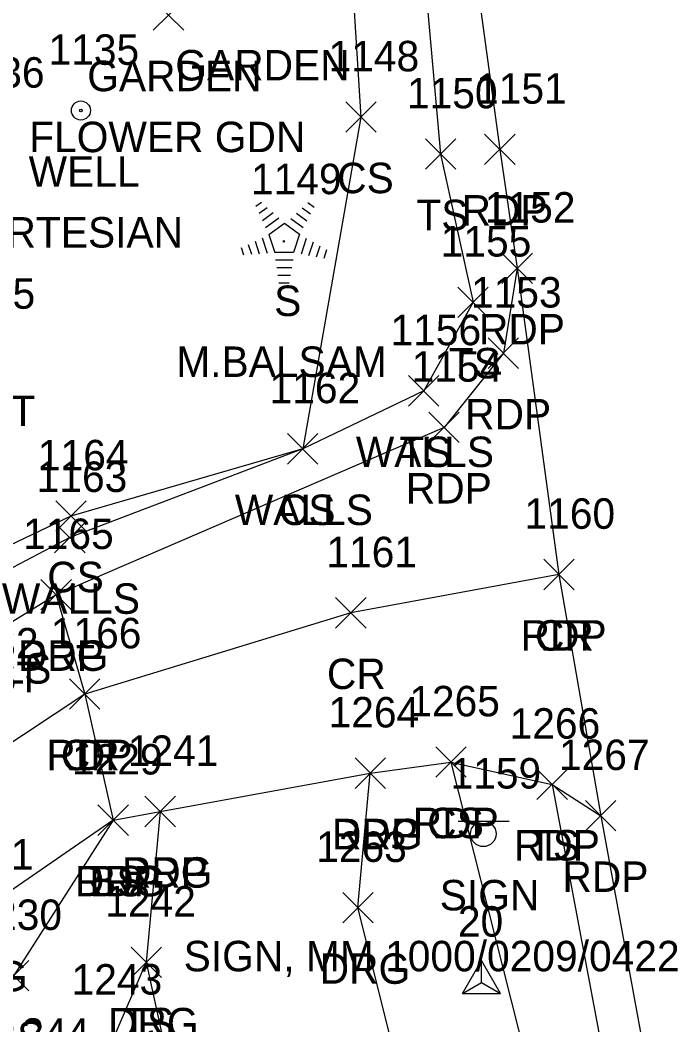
# Model space of a CAD drawing. Extents: x 1512665 to 1513714, y 110636 to 112816.
# Drawn here: x 1513164.2 to 1513207.4, y 110953.1 to 111019.1 of the extents above; entities that cross this region are included whole.
import ezdxf

# ---------------------------------------------------------------- set-up
doc = ezdxf.new("R2010")
doc.units = 0
for name, color, linetype in [('C_I', 7, 'Continuous'), ('CPSM', 7, 'Continuous'), ('L_A', 7, 'Continuous'), ('L_C', 7, 'Continuous'), ('L_I', 7, 'Continuous'), ('L_TIC', 7, 'Continuous'), ('LELB', 7, 'Continuous'), ('LTC', 7, 'Continuous'), ('LWS', 7, 'Continuous'), ('P_A', 7, 'Continuous'), ('P_I', 7, 'Continuous'), ('P_TIC', 7, 'Continuous'), ('PET', 7, 'Continuous'), ('PEU', 7, 'Continuous'), ('PRC', 7, 'Continuous'), ('R_A', 7, 'Continuous'), ('R_I', 7, 'Continuous'), ('R_TIC', 7, 'Continuous'), ('RDG', 7, 'Continuous'), ('S_A', 7, 'Continuous'), ('S_C', 7, 'Continuous'), ('S_I', 7, 'Continuous'), ('SSGN', 7, 'Continuous'), ('U_A', 7, 'Continuous'), ('U_C', 7, 'Continuous'), ('U_I', 7, 'Continuous'), ('UWW', 7, 'Continuous')]:
    doc.layers.add(name, color=color, linetype=linetype)

msp = doc.modelspace()

# ---------------------------------------------------------------- linework, layer by layer
at = {"layer": 'CPSM'}
for p, q in [((1513193.19, 110955.176), (1513194.44, 110957.341)), ((1513195.69, 110955.176), (1513194.44, 110957.341)), ((1513194.441, 110955.897), (1513194.44, 110957.341)), ((1513193.19, 110955.176), (1513194.441, 110955.897)), ((1513194.441, 110955.897), (1513194.441, 110955.897)), ((1513194.441, 110955.897), (1513195.69, 110955.176)), ((1513193.19, 110955.176), (1513195.69, 110955.176))]:
    msp.add_line(p, q, dxfattribs=at)
at = {"layer": 'L_TIC'}
for points in [[(1513172.89, 111018.403), (1513174.89, 111020.403)], [(1513174.89, 111018.403), (1513172.89, 111020.403)], [(1513185.524, 111011.71), (1513187.524, 111013.71)], [(1513187.524, 111011.71), (1513185.524, 111013.71)], [(1513190.756, 111009.28), (1513192.756, 111011.28)], [(1513192.756, 111009.28), (1513190.756, 111011.28)], [(1513192.885, 110999.55), (1513194.885, 111001.55)], [(1513194.885, 110999.55), (1513192.885, 111001.55)], [(1513189.646, 110993.729), (1513191.646, 110995.729)], [(1513191.646, 110993.729), (1513189.646, 110995.729)], [(1513189.646, 110993.729), (1513191.646, 110995.729)], [(1513191.646, 110993.729), (1513189.646, 110995.729)], [(1513181.7, 110989.922), (1513183.7, 110991.922)], [(1513183.7, 110989.922), (1513181.7, 110991.922)], [(1513181.7, 110989.922), (1513183.7, 110991.922)], [(1513183.7, 110989.922), (1513181.7, 110991.922)], [(1513166.492, 110985.513), (1513168.492, 110987.513)], [(1513168.492, 110985.513), (1513166.492, 110987.513)], [(1513166.412, 110984.094), (1513168.412, 110986.094)], [(1513168.412, 110984.094), (1513166.412, 110986.094)], [(1513191.436, 110969.362), (1513193.436, 110971.362)], [(1513193.436, 110969.362), (1513191.436, 110971.362)], [(1513198.079, 110967.897), (1513200.079, 110969.897)], [(1513200.079, 110967.897), (1513198.079, 110969.897)], [(1513169.256, 110965.545), (1513171.256, 110967.545)], [(1513171.256, 110965.545), (1513169.256, 110967.545)], [(1513171.434, 110956.218), (1513173.434, 110958.218)], [(1513173.434, 110956.218), (1513171.434, 110958.218)], [(1513162.734, 110955.336), (1513164.734, 110957.336)], [(1513164.734, 110955.336), (1513162.734, 110957.336)]]:
    msp.add_lwpolyline(points, dxfattribs=at)
at = {"layer": 'LELB'}
for points in [[(1513170.214, 111130.816), (1513170.8, 111112.207), (1513173.531, 111089.539), (1513174.355, 111074.616), (1513179.798, 111058.724), (1513184.877, 111038.844), (1513186.524, 111012.71), (1513182.7, 110990.922), (1513167.492, 110986.513), (1513158.395, 110982.164)], [(1513177.696, 111131.29), (1513178.538, 111113.909), (1513180.617, 111092.198), (1513182.065, 111075.11), (1513189.147, 111039.495), (1513191.756, 111010.28), (1513193.885, 111000.55), (1513190.646, 110994.729)], [(1513192.436, 110970.362), (1513199.85, 110941.003), (1513205.088, 110910.09), (1513211.148, 110889.332), (1513207.136, 110888.269), (1513202.186, 110882.032)], [(1513199.079, 110968.897), (1513204.158, 110941.897), (1513211.032, 110910.298), (1513214.772, 110890.324), (1513221.106, 110860.789), (1513225.664, 110841.846), (1513234.536, 110808.65), (1513239.208, 110788.355), (1513247.657, 110759.738)], [(1513170.256, 110966.545), (1513163.734, 110956.336), (1513153.705, 110948.629), (1513145.632, 110941.632), (1513136.917, 110929.291), (1513137.681, 110919.391), (1513140.02, 110909.272)], [(1513172.434, 110957.218), (1513170.223, 110952.095), (1513165.443, 110948.537), (1513158.429, 110944.345), (1513155.121, 110946.397)]]:
    msp.add_lwpolyline(points, dxfattribs=at)
at = {"layer": 'LTC'}
for p, q in [((1513179.635, 111006.854), (1513179.99, 111007.111)), ((1513179.845, 111006.388), (1513180.374, 111006.772)), ((1513183.033, 111007.094), (1513183.453, 111006.789)), ((1513180.054, 111005.922), (1513180.758, 111006.434)), ((1513182.291, 111006.397), (1513182.971, 111005.904)), ((1513182.662, 111006.746), (1513183.212, 111006.347)), ((1513180.264, 111005.457), (1513181.142, 111006.094)), ((1513180.488, 111005.002), (1513181.5, 111005.736)), ((1513181.5, 111005.736), (1513182.497, 111005.011)), ((1513181.92, 111006.049), (1513182.73, 111005.46)), ((1513180.488, 111005.002), (1513180.876, 111003.808)), ((1513182.497, 111005.011), (1513182.106, 111003.808)), ((1513178.668, 111004.133), (1513178.82, 111003.665)), ((1513179.123, 111004.349), (1513179.335, 111003.698)), ((1513179.578, 111004.566), (1513179.85, 111003.731)), ((1513180.034, 111004.782), (1513180.365, 111003.763)), ((1513182.935, 111004.74), (1513182.597, 111003.701)), ((1513183.379, 111004.49), (1513183.092, 111003.605)), ((1513183.824, 111004.24), (1513183.587, 111003.51)), ((1513182.106, 111003.808), (1513180.876, 111003.808)), ((1513184.268, 111003.989), (1513184.081, 111003.415)), ((1513182.068, 111003.308), (1513180.923, 111003.308)), ((1513181.984, 111002.808), (1513180.996, 111002.808)), ((1513181.9, 111002.308), (1513181.068, 111002.308)), ((1513181.816, 111001.808), (1513181.141, 111001.808))]:
    msp.add_line(p, q, dxfattribs=at)
at = {"layer": 'LWS'}
msp.add_lwpolyline([(1513190.646, 110994.729), (1513182.7, 110990.922), (1513167.412, 110985.094), (1513158.665, 110980.511)], dxfattribs=at)
at = {"layer": 'P_TIC'}
for points in [[(1513194.641, 111009.584), (1513196.641, 111011.584)], [(1513196.641, 111009.584), (1513194.641, 111011.584)], [(1513195.783, 111001.78), (1513197.783, 111003.78)], [(1513197.783, 111001.78), (1513195.783, 111003.78)], [(1513195.783, 111001.78), (1513197.783, 111003.78)], [(1513197.783, 111001.78), (1513195.783, 111003.78)], [(1513194.875, 110996.202), (1513196.875, 110998.202)], [(1513196.875, 110996.202), (1513194.875, 110998.202)], [(1513190.981, 110991.336), (1513192.981, 110993.336)], [(1513192.981, 110991.336), (1513190.981, 110993.336)], [(1513198.52, 110981.675), (1513200.52, 110983.675)], [(1513200.52, 110981.675), (1513198.52, 110983.675)], [(1513198.52, 110981.675), (1513200.52, 110983.675)], [(1513200.52, 110981.675), (1513198.52, 110983.675)], [(1513165.519, 110980.347), (1513167.519, 110982.347)], [(1513167.519, 110980.347), (1513165.519, 110982.347)], [(1513165.519, 110980.347), (1513167.519, 110982.347)], [(1513167.519, 110980.347), (1513165.519, 110982.347)], [(1513184.86, 110979.154), (1513186.86, 110981.154)], [(1513186.86, 110979.154), (1513184.86, 110981.154)], [(1513167.393, 110973.825), (1513169.393, 110975.825)], [(1513169.393, 110973.825), (1513167.393, 110975.825)], [(1513167.393, 110973.825), (1513169.393, 110975.825)], [(1513169.393, 110973.825), (1513167.393, 110975.825)], [(1513191.436, 110969.362), (1513193.436, 110971.362)], [(1513193.436, 110969.362), (1513191.436, 110971.362)], [(1513186.138, 110968.633), (1513188.138, 110970.633)], [(1513188.138, 110968.633), (1513186.138, 110970.633)], [(1513198.079, 110967.897), (1513200.079, 110969.897)], [(1513200.079, 110967.897), (1513198.079, 110969.897)], [(1513172.343, 110966.111), (1513174.343, 110968.111)], [(1513174.343, 110966.111), (1513172.343, 110968.111)], [(1513169.256, 110965.545), (1513171.256, 110967.545)], [(1513171.256, 110965.545), (1513169.256, 110967.545)], [(1513169.256, 110965.545), (1513171.256, 110967.545)], [(1513171.256, 110965.545), (1513169.256, 110967.545)], [(1513201.263, 110965.835), (1513203.263, 110967.835)], [(1513203.263, 110965.835), (1513201.263, 110967.835)], [(1513201.263, 110965.835), (1513203.263, 110967.835)], [(1513203.263, 110965.835), (1513201.263, 110967.835)]]:
    msp.add_lwpolyline(points, dxfattribs=at)
at = {"layer": 'PET'}
for points in [[(1513181.776, 111131.319), (1513183.338, 111114.054), (1513184.43, 111101.236), (1513188.028, 111069.406), (1513191.639, 111039.849), (1513195.641, 111010.584), (1513196.783, 111002.78), (1513199.52, 110982.675), (1513202.263, 110966.835), (1513206.801, 110942.098), (1513212.833, 110910.789), (1513216.968, 110890.917), (1513223.708, 110861.112), (1513236.039, 110809.069), (1513241.458, 110788.527), (1513249.294, 110760.242)], [(1513196.783, 111002.78), (1513195.875, 110997.202), (1513191.981, 110992.336), (1513166.519, 110981.347), (1513168.393, 110974.825), (1513170.256, 110966.545), (1513173.343, 110967.111), (1513187.138, 110969.633), (1513192.436, 110970.362), (1513199.079, 110968.897), (1513202.263, 110966.835)]]:
    msp.add_lwpolyline(points, dxfattribs=at)
at = {"layer": 'PEU'}
for points in [[(1513166.519, 110981.347), (1513152.909, 110972.975), (1513141.651, 110962.521), (1513132.856, 110956.743), (1513121.044, 110940.287), (1513117.581, 110922.155), (1513113.236, 110898.634), (1513114.597, 110873.193), (1513114.571, 110845.124), (1513110.002, 110827.884), (1513105.721, 110820.37), (1513100.887, 110809.465), (1513086.517, 110797.2)], [(1513170.256, 110966.545), (1513161.211, 110960.303), (1513151.369, 110951.546), (1513143.018, 110943.811), (1513133.251, 110931.043), (1513127.426, 110919.762), (1513124.626, 110897.943), (1513124.876, 110872.667), (1513125.902, 110844.176), (1513126.27, 110821.797), (1513120.028, 110808.377), (1513110.828, 110798.027), (1513092.487, 110788.311), (1513089.551, 110792.994), (1513086.517, 110797.2)]]:
    msp.add_lwpolyline(points, dxfattribs=at)
at = {"layer": 'PRC'}
msp.add_lwpolyline([(1513199.52, 110982.675), (1513185.86, 110980.154), (1513168.393, 110974.825), (1513156.296, 110966.817), (1513145.568, 110957.841), (1513135.79, 110952.04), (1513127.966, 110935.792), (1513122.325, 110921.104), (1513118.394, 110897.939), (1513119.913, 110872.756), (1513120.726, 110844.828), (1513118.948, 110825.045), (1513112.521, 110813.651), (1513105.713, 110804.091), (1513089.551, 110792.994)], dxfattribs=at)
at = {"layer": 'R_TIC'}
for points in [[(1513165.519, 110980.347), (1513167.519, 110982.347)], [(1513167.519, 110980.347), (1513165.519, 110982.347)], [(1513186.138, 110968.633), (1513188.138, 110970.633)], [(1513188.138, 110968.633), (1513186.138, 110970.633)], [(1513172.343, 110966.111), (1513174.343, 110968.111)], [(1513174.343, 110966.111), (1513172.343, 110968.111)], [(1513172.343, 110966.111), (1513174.343, 110968.111)], [(1513174.343, 110966.111), (1513172.343, 110968.111)], [(1513169.256, 110965.545), (1513171.256, 110967.545)], [(1513171.256, 110965.545), (1513169.256, 110967.545)], [(1513185.328, 110959.802), (1513187.328, 110961.802)], [(1513187.328, 110959.802), (1513185.328, 110961.802)], [(1513171.434, 110956.218), (1513173.434, 110958.218)], [(1513173.434, 110956.218), (1513171.434, 110958.218)]]:
    msp.add_lwpolyline(points, dxfattribs=at)
at = {"layer": 'RDG'}
msp.add_lwpolyline([(1513173.343, 110967.111), (1513172.434, 110957.218), (1513176.526, 110938.447), (1513182.222, 110921.816), (1513188.691, 110896.596), (1513200.033, 110899.826), (1513195.606, 110921.773), (1513191.104, 110941.677), (1513186.328, 110960.802), (1513187.138, 110969.633)], dxfattribs=at)
at = {"layer": 'SSGN'}
for p, q in [((1513192.912, 110966.475), (1513196.246, 110966.475)), ((1513194.559, 110965.642), (1513194.559, 110965.642))]:
    msp.add_line(p, q, dxfattribs=at)
msp.add_circle((1513194.559, 110965.642), 0.833, dxfattribs=at)
at = {"layer": 'UWW'}
for radius in [0.625, 0.0833]:
    msp.add_circle((1513168.143, 111013.139), radius, dxfattribs=at)

# ---------------------------------------------------------------- texts
at = {"layer": 'C_I'}
msp.add_text('20', height=2, dxfattribs=at).set_placement((1513192.889, 110958.897))
at = {"layer": 'L_A'}
for s, p in [('GARDEN', (1513174.341, 111015.11)), ('GARDEN', (1513174.341, 111015.11)), ('GARDEN', (1513168.559, 111014.403)), ('CS', (1513184.965, 111007.71)), ('TS', (1513190.165, 111005.28)), ('S', (1513180.826, 110999.645)), ('TS', (1513192.294, 110995.55)), ('WALLS', (1513186.189, 110989.729)), ('TS', (1513189.056, 110989.729)), ('WALLS', (1513178.243, 110985.922)), ('CS', (1513181.141, 110985.922)), ('CS', (1513165.933, 110981.513)), ('WALLS', (1513162.955, 110980.094)), ('CS', (1513190.877, 110965.362)), ('TS', (1513197.489, 110963.897)), ('BS', (1513168.697, 110961.545)), ('TS', (1513170.843, 110952.218)), ('BS', (1513162.175, 110951.336))]:
    msp.add_text(s, height=2, dxfattribs=at).set_placement(p)
at = {"layer": 'L_C'}
for s, p in [('FLOWER GDN', (1513164.748, 111010.403)), ('M.BALSAM', (1513174.401, 110995.645))]:
    msp.add_text(s, height=2, dxfattribs=at).set_placement(p)
at = {"layer": 'L_I'}
for s, p in [('1148', (1513184.398, 111015.71)), ('1136', (1513159.807, 111014.639)), ('1150', (1513189.543, 111013.28)), ('1149', (1513179.306, 111007.645)), ('1155', (1513191.759, 111003.55)), ('1175', (1513159.193, 111000.122)), ('1156', (1513188.465, 110997.729)), ('1156', (1513188.465, 110997.729)), ('1162', (1513180.527, 110993.922)), ('1162', (1513180.527, 110993.922)), ('1164', (1513165.319, 110989.513)), ('1163', (1513165.239, 110988.094)), ('1265', (1513189.696, 110973.362)), ('1266', (1513196.284, 110971.897)), ('1229', (1513167.555, 110969.545)), ('1242', (1513169.741, 110960.218)), ('1230', (1513160.954, 110959.336)), ('1243', (1513167.53, 110955.095)), ('1243', (1513167.53, 110955.095)), ('1244', (1513162.75, 110951.537))]:
    msp.add_text(s, height=2, dxfattribs=at).set_placement(p)
at = {"layer": 'LTC'}
msp.add_text('.', height=1.037, rotation=270, dxfattribs=at).set_placement((1513181.383, 111004.749))
at = {"layer": 'P_A'}
for s, p in [('RDP', (1513193.129, 111005.584)), ('RDP', (1513194.271, 110997.78)), ('RDP', (1513194.271, 110997.78)), ('RDP', (1513193.363, 110992.202)), ('RDP', (1513189.469, 110987.336)), ('RDP', (1513197.008, 110977.675)), ('CR', (1513197.953, 110977.675)), ('RDG', (1513164.007, 110976.347)), ('RDP', (1513164.007, 110976.347)), ('CR', (1513184.293, 110975.154)), ('RDP', (1513165.881, 110969.825)), ('CR', (1513166.826, 110969.825)), ('RDP', (1513189.925, 110965.362)), ('RDP', (1513184.626, 110964.633)), ('RDP', (1513196.567, 110963.897)), ('RDP', (1513170.831, 110962.111)), ('RDG', (1513167.744, 110961.545)), ('RDP', (1513167.744, 110961.545)), ('RDP', (1513199.751, 110961.835)), ('RDP', (1513199.751, 110961.835)), ('RDG', (1513158.7, 110955.303))]:
    msp.add_text(s, height=2, dxfattribs=at).set_placement(p)
at = {"layer": 'P_I'}
for s, p in [('1151', (1513194.082, 111013.584)), ('1152', (1513194.657, 111005.78)), ('1152', (1513194.657, 111005.78)), ('1153', (1513193.749, 111000.202)), ('1154', (1513189.855, 110995.336)), ('1160', (1513197.26, 110985.675)), ('1160', (1513197.26, 110985.675)), ('1165', (1513164.346, 110984.347)), ('1165', (1513164.346, 110984.347)), ('1161', (1513184.254, 110983.154)), ('1166', (1513166.164, 110977.825)), ('1166', (1513166.164, 110977.825)), ('1265', (1513189.696, 110973.362)), ('1264', (1513184.398, 110972.633)), ('1266', (1513196.284, 110971.897)), ('1241', (1513171.217, 110970.111)), ('1267', (1513199.522, 110969.835)), ('1267', (1513199.522, 110969.835)), ('1229', (1513167.555, 110969.545)), ('1229', (1513167.555, 110969.545)), ('1231', (1513159.085, 110963.303))]:
    msp.add_text(s, height=2, dxfattribs=at).set_placement(p)
at = {"layer": 'R_A'}
for s, p in [('SWS WALLS1 ST BS1 ST', (1513133.648, 110992.419)), ('SWS CS TS2', (1513149.166, 110977.164)), ('DRG', (1513164.007, 110976.347)), ('SWS WALLS', (1513150.303, 110975.511)), ('SWS WALLS ST', (1513145.48, 110974.943)), ('DRG', (1513184.626, 110964.633)), ('DRG', (1513170.831, 110962.111)), ('DRP', (1513170.831, 110962.111)), ('DRG', (1513167.744, 110961.545)), ('DRG', (1513183.816, 110955.802)), ('DRG', (1513169.922, 110952.218))]:
    msp.add_text(s, height=2, dxfattribs=at).set_placement(p)
at = {"layer": 'R_I'}
for s, p in [('1165', (1513164.346, 110984.347)), ('1264', (1513184.398, 110972.633)), ('1241', (1513171.217, 110970.111)), ('1241', (1513171.217, 110970.111)), ('1229', (1513167.555, 110969.545)), ('1263', (1513183.588, 110963.802)), ('1242', (1513169.741, 110960.218))]:
    msp.add_text(s, height=2, dxfattribs=at).set_placement(p)
at = {"layer": 'S_A'}
msp.add_text('SIGN', height=2, dxfattribs=at).set_placement((1513191.697, 110960.622))
at = {"layer": 'S_C'}
msp.add_text('SIGN, MM 1000/0209/0422', height=2, dxfattribs=at).set_placement((1513174.886, 110956.622))
at = {"layer": 'S_I'}
msp.add_text('1159', height=2, dxfattribs=at).set_placement((1513192.406, 110968.622))
at = {"layer": 'U_A'}
msp.add_text('WELL', height=2, dxfattribs=at).set_placement((1513164.71, 111008.139))
at = {"layer": 'U_C'}
msp.add_text('ARTESIAN', height=2, dxfattribs=at).set_placement((1513161.474, 111004.139))
at = {"layer": 'U_I'}
msp.add_text('1135', height=2, dxfattribs=at).set_placement((1513166.017, 111016.139))

doc.saveas('drawing.dxf')
